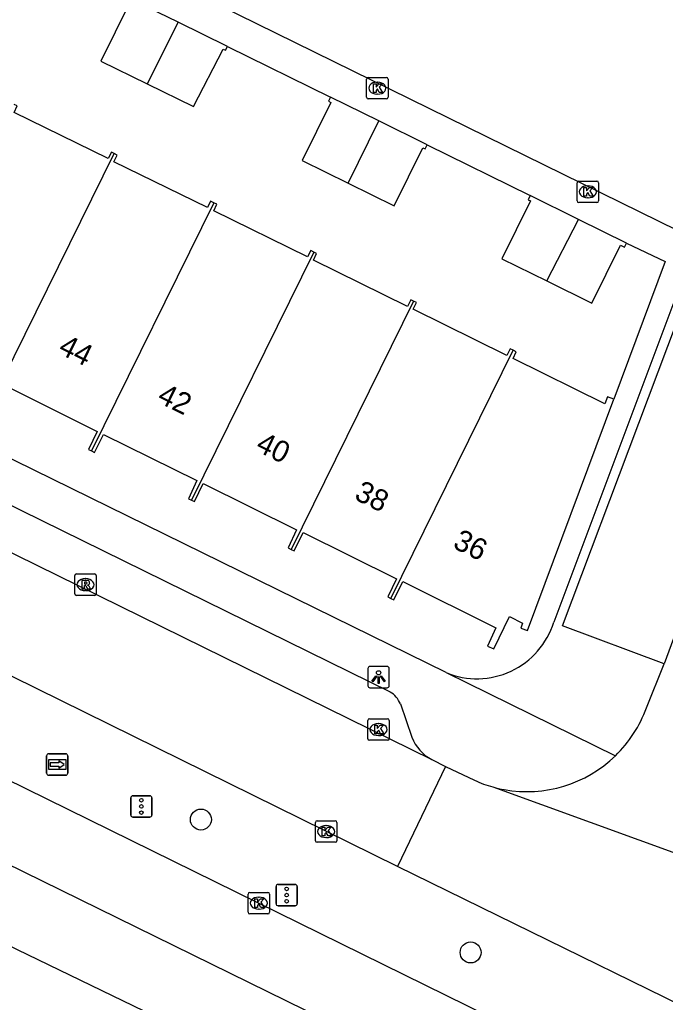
# Model space of a CAD drawing. Extents: x 160356 to 161355, y 381727 to 382845.
# Drawn here: x 160555.04 to 160585.23, y 381948.78 to 381994.7 of the extents above; entities that cross this region are included whole.
import ezdxf

# ---------------------------------------------------------------- set-up
doc = ezdxf.new("R2010")
doc.units = 0
for name, color, linetype in [('IMGEO_Boom', 7, 'Continuous'), ('IMGEO_Hek', 7, 'Continuous'), ('IMGEO_Kolk', 7, 'Continuous'), ('IMGEO_Lichtpunt', 7, 'Continuous'), ('IMGEO_Muur', 7, 'Continuous'), ('IMGEO_Pand', 7, 'Continuous'), ('IMGEO_Pand_nummerreeks', 7, 'Continuous'), ('IMGEO_Rijbaan_lokaal_open', 7, 'Continuous'), ('IMGEO_Rijbaan_regionaal_gesloten', 7, 'Continuous'), ('IMGEO_Rioolput', 7, 'Continuous'), ('IMGEO_Verkeersregelinstallatiepaal', 7, 'Continuous'), ('IMGEO_Voetpad_open', 7, 'Continuous'), ('IMGEO_Wegwijzer', 7, 'Continuous')]:
    doc.layers.add(name, color=color, linetype=linetype)

msp = doc.modelspace()

# ---------------------------------------------------------------- linework, layer by layer
at = {"layer": 'IMGEO_Boom'}
for centre in [(160563.515, 381957.321), (160576.125, 381951.112)]:
    msp.add_circle(centre, 0.489, dxfattribs=at)
at = {"layer": 'IMGEO_Hek'}
for points in [[(160564.754, 381993.454), (160569.575, 381991.08)], [(160574.092, 381988.854), (160578.911, 381986.482)]]:
    msp.add_lwpolyline(points, dxfattribs=at)
at = {"layer": 'IMGEO_Kolk'}
for p, q in [((160571.262, 381991.075), (160571.262, 381991.927)), ((160571.337, 381992.001), (160572.189, 381992.001)), ((160571.75, 381991.781), (160571.775, 381991.781)), ((160572.263, 381991.927), (160572.263, 381991.075)), ((160571.773, 381991.221), (160571.748, 381991.221)), ((160572.189, 381991.001), (160571.337, 381991.001)), ((160581.105, 381986.231), (160581.105, 381987.083)), ((160581.18, 381987.157), (160582.032, 381987.157)), ((160582.106, 381987.083), (160582.106, 381986.231)), ((160581.593, 381986.937), (160581.618, 381986.937)), ((160582.032, 381986.157), (160581.18, 381986.157)), ((160581.616, 381986.377), (160581.591, 381986.377)), ((160571.32, 381961.102), (160571.32, 381961.954)), ((160571.395, 381962.028), (160572.247, 381962.028)), ((160571.808, 381961.808), (160571.833, 381961.808)), ((160572.321, 381961.954), (160572.321, 381961.102)), ((160572.247, 381961.028), (160571.395, 381961.028)), ((160571.831, 381961.248), (160571.806, 381961.248)), ((160568.946, 381957.261), (160569.798, 381957.261)), ((160568.871, 381956.335), (160568.871, 381957.187)), ((160569.359, 381957.041), (160569.384, 381957.041)), ((160569.872, 381957.187), (160569.872, 381956.335)), ((160569.382, 381956.481), (160569.357, 381956.481)), ((160569.798, 381956.261), (160568.946, 381956.261)), ((160565.722, 381952.99), (160565.722, 381953.842)), ((160565.797, 381953.916), (160566.649, 381953.916)), ((160566.21, 381953.696), (160566.235, 381953.696)), ((160566.723, 381953.842), (160566.723, 381952.99)), ((160566.233, 381953.136), (160566.208, 381953.136)), ((160566.649, 381952.916), (160565.797, 381952.916))]:
    msp.add_line(p, q, dxfattribs=at)
for points in [[(160571.262, 381991.075), (160571.262, 381991.927)], [(160571.337, 381992.001), (160572.189, 381992.001)], [(160571.583, 381991.701), (160571.706, 381991.701), (160571.706, 381991.55), (160571.836, 381991.701), (160572, 381991.701), (160571.854, 381991.55), (160572.007, 381991.301), (160571.855, 381991.301), (160571.77, 381991.465), (160571.706, 381991.398), (160571.706, 381991.301), (160571.583, 381991.301), (160571.583, 381991.701)], [(160572.263, 381991.927), (160572.263, 381991.075)], [(160572.189, 381991.001), (160571.337, 381991.001)], [(160581.105, 381986.231), (160581.105, 381987.083)], [(160581.18, 381987.157), (160582.032, 381987.157)], [(160582.106, 381987.083), (160582.106, 381986.231)], [(160581.426, 381986.857), (160581.549, 381986.857), (160581.549, 381986.706), (160581.679, 381986.857), (160581.843, 381986.857), (160581.697, 381986.706), (160581.85, 381986.457), (160581.698, 381986.457), (160581.613, 381986.621), (160581.549, 381986.554), (160581.549, 381986.457), (160581.426, 381986.457), (160581.426, 381986.857)], [(160582.032, 381986.157), (160581.18, 381986.157)], [(160571.32, 381961.102), (160571.32, 381961.954)], [(160571.395, 381962.028), (160572.247, 381962.028)], [(160572.321, 381961.954), (160572.321, 381961.102)], [(160571.641, 381961.728), (160571.764, 381961.728), (160571.764, 381961.577), (160571.894, 381961.728), (160572.058, 381961.728), (160571.912, 381961.577), (160572.065, 381961.328), (160571.913, 381961.328), (160571.828, 381961.492), (160571.764, 381961.425), (160571.764, 381961.328), (160571.641, 381961.328), (160571.641, 381961.728)], [(160572.247, 381961.028), (160571.395, 381961.028)], [(160568.946, 381957.261), (160569.798, 381957.261)], [(160568.871, 381956.335), (160568.871, 381957.187)], [(160569.192, 381956.961), (160569.315, 381956.961), (160569.315, 381956.81), (160569.445, 381956.961), (160569.609, 381956.961), (160569.463, 381956.81), (160569.616, 381956.561), (160569.464, 381956.561), (160569.379, 381956.725), (160569.315, 381956.658), (160569.315, 381956.561), (160569.192, 381956.561), (160569.192, 381956.961)], [(160569.872, 381957.187), (160569.872, 381956.335)], [(160569.798, 381956.261), (160568.946, 381956.261)], [(160565.722, 381952.99), (160565.722, 381953.842)], [(160565.797, 381953.916), (160566.649, 381953.916)], [(160566.043, 381953.616), (160566.166, 381953.616), (160566.166, 381953.465), (160566.296, 381953.616), (160566.46, 381953.616), (160566.314, 381953.465), (160566.467, 381953.216), (160566.315, 381953.216), (160566.23, 381953.38), (160566.166, 381953.313), (160566.166, 381953.216), (160566.043, 381953.216), (160566.043, 381953.616)], [(160566.723, 381953.842), (160566.723, 381952.99)], [(160566.649, 381952.916), (160565.797, 381952.916)]]:
    msp.add_lwpolyline(points, dxfattribs=at)
for centre, start, end in [((160571.339, 381991.925), 91.552, 178.448), ((160571.339, 381991.925), 91.552, 178.448), ((160572.187, 381991.925), 1.552, 88.448), ((160572.187, 381991.925), 1.552, 88.448), ((160571.339, 381991.077), 181.552, 268.448), ((160571.339, 381991.077), 181.552, 268.448), ((160572.187, 381991.077), 271.552, 358.448), ((160572.187, 381991.077), 271.552, 358.448), ((160581.182, 381987.081), 91.552, 178.448), ((160581.182, 381987.081), 91.552, 178.448), ((160582.03, 381987.081), 1.552, 88.448), ((160582.03, 381987.081), 1.552, 88.448), ((160581.182, 381986.233), 181.552, 268.448), ((160581.182, 381986.233), 181.552, 268.448), ((160582.03, 381986.233), 271.552, 358.448), ((160582.03, 381986.233), 271.552, 358.448), ((160571.397, 381961.952), 91.552, 178.448), ((160571.397, 381961.952), 91.552, 178.448), ((160572.245, 381961.952), 1.552, 88.448), ((160572.245, 381961.952), 1.552, 88.448), ((160571.397, 381961.104), 181.552, 268.448), ((160571.397, 381961.104), 181.552, 268.448), ((160572.245, 381961.104), 271.552, 358.448), ((160572.245, 381961.104), 271.552, 358.448), ((160568.948, 381957.185), 91.552, 178.448), ((160568.948, 381957.185), 91.552, 178.448), ((160569.796, 381957.185), 1.552, 88.448), ((160569.796, 381957.185), 1.552, 88.448), ((160568.948, 381956.337), 181.552, 268.448), ((160568.948, 381956.337), 181.552, 268.448), ((160569.796, 381956.337), 271.552, 358.448), ((160569.796, 381956.337), 271.552, 358.448), ((160565.799, 381953.84), 91.552, 178.448), ((160565.799, 381953.84), 91.552, 178.448), ((160566.647, 381953.84), 1.552, 88.448), ((160566.647, 381953.84), 1.552, 88.448), ((160565.799, 381952.992), 181.552, 268.448), ((160565.799, 381952.992), 181.552, 268.448), ((160566.647, 381952.992), 271.552, 358.448), ((160566.647, 381952.992), 271.552, 358.448)]:
    msp.add_arc(centre, 0.0765, start, end, dxfattribs=at)
for centre, major_axis, ratio, start_param, end_param in [((160571.749, 381991.501), (-0.387, 0.002), 0.722429, 4.712389, 7.853982), ((160571.774, 381991.501), (-0.39, 0.002), 0.717154, 1.570796, 4.712389), ((160581.592, 381986.657), (-0.387, 0.002), 0.722429, 4.712389, 7.853982), ((160581.617, 381986.657), (-0.39, 0.002), 0.717154, 1.570796, 4.712389), ((160571.807, 381961.528), (-0.387, 0.002), 0.722429, 4.712389, 7.853982), ((160571.832, 381961.528), (-0.39, 0.002), 0.717154, 1.570796, 4.712389), ((160569.358, 381956.761), (-0.387, 0.002), 0.722429, 4.712389, 7.853982), ((160569.383, 381956.761), (-0.39, 0.002), 0.717154, 1.570796, 4.712389), ((160566.209, 381953.416), (-0.387, 0.002), 0.722429, 4.712389, 7.853982), ((160566.234, 381953.416), (-0.39, 0.002), 0.717154, 1.570796, 4.712389)]:
    msp.add_ellipse(centre, major_axis=major_axis, ratio=ratio, start_param=start_param, end_param=end_param, dxfattribs=at)
at = {"layer": 'IMGEO_Lichtpunt'}
for p, q in [((160571.322, 381964.381), (160571.322, 381963.574)), ((160571.322, 381964.381), (160571.322, 381963.574)), ((160572.224, 381964.476), (160571.416, 381964.476)), ((160572.224, 381964.476), (160571.416, 381964.476)), ((160572.318, 381963.574), (160572.318, 381964.381)), ((160572.318, 381963.574), (160572.318, 381964.381)), ((160571.416, 381963.48), (160572.224, 381963.48)), ((160571.416, 381963.48), (160572.224, 381963.48))]:
    msp.add_line(p, q, dxfattribs=at)
for points in [[(160571.696, 381964.045), (160571.735, 381964.017), (160571.547, 381963.755), (160571.509, 381963.782), (160571.696, 381964.045)], [(160571.798, 381963.997), (160571.845, 381963.997), (160571.845, 381963.675), (160571.798, 381963.675), (160571.798, 381963.997)], [(160571.908, 381964.017), (160571.946, 381964.044), (160572.133, 381963.782), (160572.094, 381963.754), (160571.908, 381964.017)]]:
    msp.add_lwpolyline(points, dxfattribs=at)
msp.add_circle((160571.821, 381964.179), 0.0994, dxfattribs=at)
for centre, start, end in [((160571.416, 381964.381), 90, 180), ((160571.416, 381964.381), 90, 180), ((160572.224, 381964.381), 0, 90), ((160572.224, 381964.381), 0, 90), ((160571.416, 381963.574), 180, 270), ((160571.416, 381963.574), 180, 270), ((160572.224, 381963.574), 270, 0), ((160572.224, 381963.574), 270, 360)]:
    msp.add_arc(centre, 0.0946, start, end, dxfattribs=at)
at = {"layer": 'IMGEO_Muur'}
for points in [[(160583.415, 381984.257), (160585.222, 381983.402)], [(160585.222, 381983.402), (160582.816, 381976.971)]]:
    msp.add_lwpolyline(points, dxfattribs=at)
at = {"layer": 'IMGEO_Pand'}
for points in [[(160560.155, 381995.707), (160560.065, 381995.522), (160560.173, 381995.47), (160558.843, 381992.758), (160561.008, 381991.699)], [(160562.455, 381994.581), (160560.155, 381995.707)], [(160562.455, 381994.581), (160561.008, 381991.699)], [(160564.754, 381993.454), (160562.455, 381994.581)], [(160561.008, 381991.699), (160563.173, 381990.64), (160564.553, 381993.326), (160564.66, 381993.271), (160564.754, 381993.454)], [(160559.466, 381988.442), (160559.333, 381988.508), (160559.185, 381988.213), (160554.78, 381990.359), (160554.927, 381990.676), (160554.778, 381990.745)], [(160569.575, 381991.08), (160569.48, 381990.887), (160569.592, 381990.832), (160568.257, 381988.123), (160570.404, 381987.066)], [(160571.833, 381989.967), (160569.575, 381991.08)], [(160570.404, 381987.066), (160571.833, 381989.967)], [(160574.092, 381988.854), (160571.833, 381989.967)], [(160553.731, 381976.849), (160559.466, 381988.442)], [(160564.116, 381986.147), (160563.967, 381986.218), (160563.824, 381985.921), (160559.449, 381988.064), (160559.599, 381988.375), (160559.466, 381988.442)], [(160570.404, 381987.066), (160572.551, 381986.009), (160573.885, 381988.718), (160573.998, 381988.663), (160574.092, 381988.854)], [(160564.116, 381986.147), (160558.396, 381974.546)], [(160568.79, 381983.839), (160568.657, 381983.909), (160568.504, 381983.616), (160564.114, 381985.766), (160564.265, 381986.075), (160564.116, 381986.147)], [(160578.911, 381986.482), (160578.816, 381986.29), (160578.928, 381986.235), (160577.59, 381983.528), (160579.691, 381982.494)], [(160581.163, 381985.37), (160578.911, 381986.482)], [(160579.691, 381982.494), (160581.163, 381985.37)], [(160583.415, 381984.257), (160581.163, 381985.37)], [(160579.691, 381982.494), (160581.792, 381981.46), (160583.13, 381984.167), (160583.319, 381984.063), (160583.415, 381984.257)], [(160568.79, 381983.839), (160563.068, 381972.245)], [(160573.462, 381981.548), (160573.331, 381981.613), (160573.176, 381981.3), (160568.78, 381983.47), (160568.923, 381983.769), (160568.79, 381983.839)], [(160573.462, 381981.548), (160567.735, 381969.949)], [(160578.114, 381979.253), (160577.974, 381979.321), (160577.822, 381979.008), (160573.444, 381981.168), (160573.594, 381981.483), (160573.462, 381981.548)], [(160572.398, 381967.657), (160578.114, 381979.253)], [(160582.816, 381976.971), (160582.522, 381977.069), (160582.404, 381976.755), (160578.111, 381978.874), (160578.254, 381979.185), (160578.114, 381979.253)], [(160553.731, 381976.849), (160553.872, 381976.779), (160554.295, 381977.636), (160558.664, 381975.461), (160558.256, 381974.614), (160558.396, 381974.546)], [(160572.398, 381967.657), (160572.541, 381967.588), (160572.963, 381968.444), (160577.311, 381966.279), (160576.92, 381965.424), (160577.207, 381965.293), (160577.95, 381966.809), (160578.557, 381966.501), (160578.479, 381966.261), (160578.778, 381966.154), (160582.816, 381976.971)], [(160558.396, 381974.546), (160558.536, 381974.479), (160558.953, 381975.321), (160563.326, 381973.162), (160562.929, 381972.31), (160563.068, 381972.245)], [(160563.068, 381972.245), (160563.208, 381972.18), (160563.624, 381973.03), (160567.992, 381970.866), (160567.596, 381970.014), (160567.735, 381969.949)], [(160567.735, 381969.949), (160567.874, 381969.885), (160568.293, 381970.735), (160572.662, 381968.573), (160572.254, 381967.726), (160572.398, 381967.657)]]:
    msp.add_lwpolyline(points, dxfattribs=at)
at = {"layer": 'IMGEO_Rijbaan_lokaal_open'}
for points in [[(160524.716, 381984.511), (160574.307, 381960.126)], [(160592.127, 381983.448), (160585.182, 381964.593)], [(160572.712, 381955.134), (160536.714, 381972.851)], [(160584.346, 381962.544), (160585.182, 381964.593)], [(160574.307, 381960.126), (160574.957, 381959.806)], [(160574.957, 381959.806), (160572.712, 381955.134)], [(160574.957, 381959.806), (160576.306, 381959.157)], [(160577.169, 381958.845), (160592.923, 381953.139)], [(160592.235, 381945.566), (160572.712, 381955.134)]]:
    msp.add_lwpolyline(points, dxfattribs=at)
for centre, radius, start, end in [((160578.739, 381964.588), 5.968, 314.1244, 339.9718), ((160578.756, 381964.577), 5.948, 259.7678, 314.0855), ((160578.624, 381964.219), 5.568, 245.3965, 254.8507), ((160578.799, 381964.716), 6.093, 254.4789, 259.595)]:
    msp.add_arc(centre, radius, start, end, dxfattribs=at)
at = {"layer": 'IMGEO_Rijbaan_regionaal_gesloten'}
for points in [[(160371.881, 382047.489), (160375.217, 382045.862), (160386.708, 382039.893), (160421.758, 382022.143), (160437.621, 382013.617), (160463.286, 382000.069), (160480.616, 381991.543), (160502.506, 381980.754), (160574.526, 381945.414), (160603.508, 381931.151), (160621.946, 381922.116), (160644.778, 381911.361)], [(160646.282, 381914.496), (160611.254, 381931.265), (160541.611, 381965.496)], [(160643.255, 381908.186), (160631.431, 381913.742), (160602.469, 381927.781), (160573.257, 381942.368), (160539.534, 381958.684)]]:
    msp.add_lwpolyline(points, dxfattribs=at)
at = {"layer": 'IMGEO_Rioolput'}
for p, q in [((160557.618, 381967.874), (160557.618, 381968.726)), ((160557.693, 381968.8), (160558.545, 381968.8)), ((160558.619, 381968.726), (160558.619, 381967.874)), ((160558.106, 381968.58), (160558.131, 381968.58)), ((160558.545, 381967.8), (160557.693, 381967.8)), ((160558.129, 381968.02), (160558.104, 381968.02))]:
    msp.add_line(p, q, dxfattribs=at)
for points in [[(160557.618, 381967.874), (160557.618, 381968.726)], [(160557.693, 381968.8), (160558.545, 381968.8)], [(160558.619, 381968.726), (160558.619, 381967.874)], [(160558.207, 381968.498), (160557.955, 381968.5), (160557.955, 381968.1)], [(160557.955, 381968.1), (160558.079, 381968.1), (160558.079, 381968.262), (160558.09, 381968.262)], [(160558.133, 381968.419), (160558.079, 381968.419), (160558.079, 381968.338)], [(160558.079, 381968.338), (160558.131, 381968.338)], [(160558.137, 381968.233), (160558.208, 381968.1), (160558.348, 381968.1), (160558.283, 381968.226)], [(160558.545, 381967.8), (160557.693, 381967.8)]]:
    msp.add_lwpolyline(points, dxfattribs=at)
for centre, radius, start, end in [((160557.695, 381968.724), 0.0765, 91.552, 178.448), ((160557.695, 381968.724), 0.0765, 91.552, 178.448), ((160558.543, 381968.724), 0.0765, 1.552, 88.448), ((160558.543, 381968.724), 0.0765, 1.552, 88.448), ((160558.089, 381968.209), 0.0533, 26.0293, 88.6989), ((160558.115, 381968.527), 0.19, 274.7715, 282.9687), ((160558.139, 381968.323), 0.0964, 77.0061, 93.1865), ((160558.153, 381968.38), 0.0378, 276.6634, 79.6772), ((160558.206, 381968.388), 0.109, 350.3612, 89.416), ((160558.204, 381968.388), 0.112, 277.5842, 350.9817), ((160558.188, 381968.173), 0.108, 29.5134, 73.7905), ((160557.695, 381967.876), 0.0765, 181.552, 268.448), ((160557.695, 381967.876), 0.0765, 181.552, 268.448), ((160558.543, 381967.876), 0.0765, 271.552, 358.448), ((160558.543, 381967.876), 0.0765, 271.552, 358.448)]:
    msp.add_arc(centre, radius, start, end, dxfattribs=at)
for centre, major_axis, ratio, start_param, end_param in [((160558.105, 381968.3), (-0.387, 0.002), 0.722429, 4.712389, 7.853982), ((160558.13, 381968.3), (-0.39, 0.002), 0.717154, 1.570796, 4.712389)]:
    msp.add_ellipse(centre, major_axis=major_axis, ratio=ratio, start_param=start_param, end_param=end_param, dxfattribs=at)
at = {"layer": 'IMGEO_Verkeersregelinstallatiepaal'}
for p, q in [((160560.236, 381957.535), (160560.236, 381958.335)), ((160560.236, 381958.335), (160560.236, 381957.535)), ((160560.336, 381958.435), (160561.126, 381958.435)), ((160561.126, 381958.435), (160560.336, 381958.435)), ((160561.226, 381958.335), (160561.226, 381957.535)), ((160561.226, 381957.535), (160561.226, 381958.335)), ((160561.126, 381957.435), (160560.336, 381957.435)), ((160560.336, 381957.435), (160561.126, 381957.435)), ((160567.028, 381953.393), (160567.028, 381954.193)), ((160567.028, 381954.193), (160567.028, 381953.393)), ((160567.128, 381954.293), (160567.918, 381954.293)), ((160567.918, 381954.293), (160567.128, 381954.293)), ((160568.018, 381954.193), (160568.018, 381953.393)), ((160568.018, 381953.393), (160568.018, 381954.193)), ((160567.918, 381953.293), (160567.128, 381953.293)), ((160567.128, 381953.293), (160567.918, 381953.293))]:
    msp.add_line(p, q, dxfattribs=at)
for centre in [(160560.731, 381958.225), (160560.731, 381957.935), (160560.731, 381957.645), (160567.523, 381954.083), (160567.523, 381953.793), (160567.523, 381953.503)]:
    msp.add_circle(centre, 0.085, dxfattribs=at)
for centre, start, end in [((160560.336, 381958.335), 90, 180), ((160560.336, 381958.335), 90, 180), ((160561.126, 381958.335), 0, 90), ((160561.126, 381958.335), 360, 90), ((160560.336, 381957.535), 180, 270), ((160560.336, 381957.535), 180, 270), ((160561.126, 381957.535), 270, 0), ((160561.126, 381957.535), 270, 0), ((160567.128, 381954.193), 90, 180), ((160567.128, 381954.193), 90, 180), ((160567.918, 381954.193), 0, 90), ((160567.918, 381954.193), 360, 90), ((160567.128, 381953.393), 180, 270), ((160567.128, 381953.393), 180, 270), ((160567.918, 381953.393), 270, 0), ((160567.918, 381953.393), 270, 0)]:
    msp.add_arc(centre, 0.1, start, end, dxfattribs=at)
at = {"layer": 'IMGEO_Voetpad_open'}
for points in [[(160555.394, 381999.801), (160586.709, 381984.411)], [(160564.754, 381993.454), (160569.575, 381991.08)], [(160574.092, 381988.854), (160578.911, 381986.482)], [(160574.983, 381964.188), (160526.761, 381987.863)], [(160585.182, 381964.593), (160580.429, 381966.378), (160587.552, 381985.316)], [(160528.206, 381984.994), (160572.357, 381963.283)], [(160586.709, 381984.411), (160586.279, 381983.246), (160580.011, 381966.548)], [(160583.415, 381984.257), (160585.222, 381983.402), (160582.816, 381976.971)], [(160574.983, 381964.188), (160582.894, 381960.304)], [(160572.84, 381962.723), (160573.381, 381961.173)]]:
    msp.add_lwpolyline(points, dxfattribs=at)
for centre, radius, start, end in [((160576.423, 381967.656), 3.755, 247.4526, 342.8355), ((160571.843, 381962.351), 1.064, 20.4392, 61.1163), ((160575.243, 381961.887), 1.994, 200.9742, 242.0069)]:
    msp.add_arc(centre, radius, start, end, dxfattribs=at)
at = {"layer": 'IMGEO_Wegwijzer'}
for p, q in [((160556.303, 381959.495), (160556.303, 381960.295)), ((160556.303, 381960.295), (160556.303, 381959.495)), ((160556.403, 381960.395), (160557.193, 381960.395)), ((160557.193, 381960.395), (160556.403, 381960.395)), ((160557.293, 381960.295), (160557.293, 381959.495)), ((160557.293, 381959.495), (160557.293, 381960.295)), ((160557.193, 381959.395), (160556.403, 381959.395)), ((160556.403, 381959.395), (160557.193, 381959.395))]:
    msp.add_line(p, q, dxfattribs=at)
for points in [[(160556.404, 381960.127), (160557.192, 381960.127), (160557.192, 381959.663), (160556.404, 381959.663), (160556.404, 381960.127)], [(160556.469, 381959.979), (160556.469, 381959.895), (160556.469, 381959.811), (160556.88, 381959.811), (160556.88, 381959.728), (160557.127, 381959.895), (160556.88, 381960.062), (160556.88, 381959.979), (160556.469, 381959.979)]]:
    msp.add_lwpolyline(points, dxfattribs=at)
for centre, start, end in [((160556.403, 381960.295), 90, 180), ((160556.403, 381960.295), 90, 180), ((160557.193, 381960.295), 0, 90), ((160557.193, 381960.295), 360, 90), ((160556.403, 381959.495), 180, 270), ((160556.403, 381959.495), 180, 270), ((160557.193, 381959.495), 270, 0), ((160557.193, 381959.495), 270, 0)]:
    msp.add_arc(centre, 0.1, start, end, dxfattribs=at)

# ---------------------------------------------------------------- texts
at = {"layer": 'IMGEO_Pand_nummerreeks'}
for s, p in [('44', (160556.792, 381979.138)), ('42', (160561.42, 381976.856)), ('40', (160566.023, 381974.587)), ('38', (160570.636, 381972.313)), ('36', (160575.246, 381970.041))]:
    msp.add_text(s, height=1, rotation=333.759, dxfattribs=at).set_placement(p)

doc.saveas('drawing.dxf')
